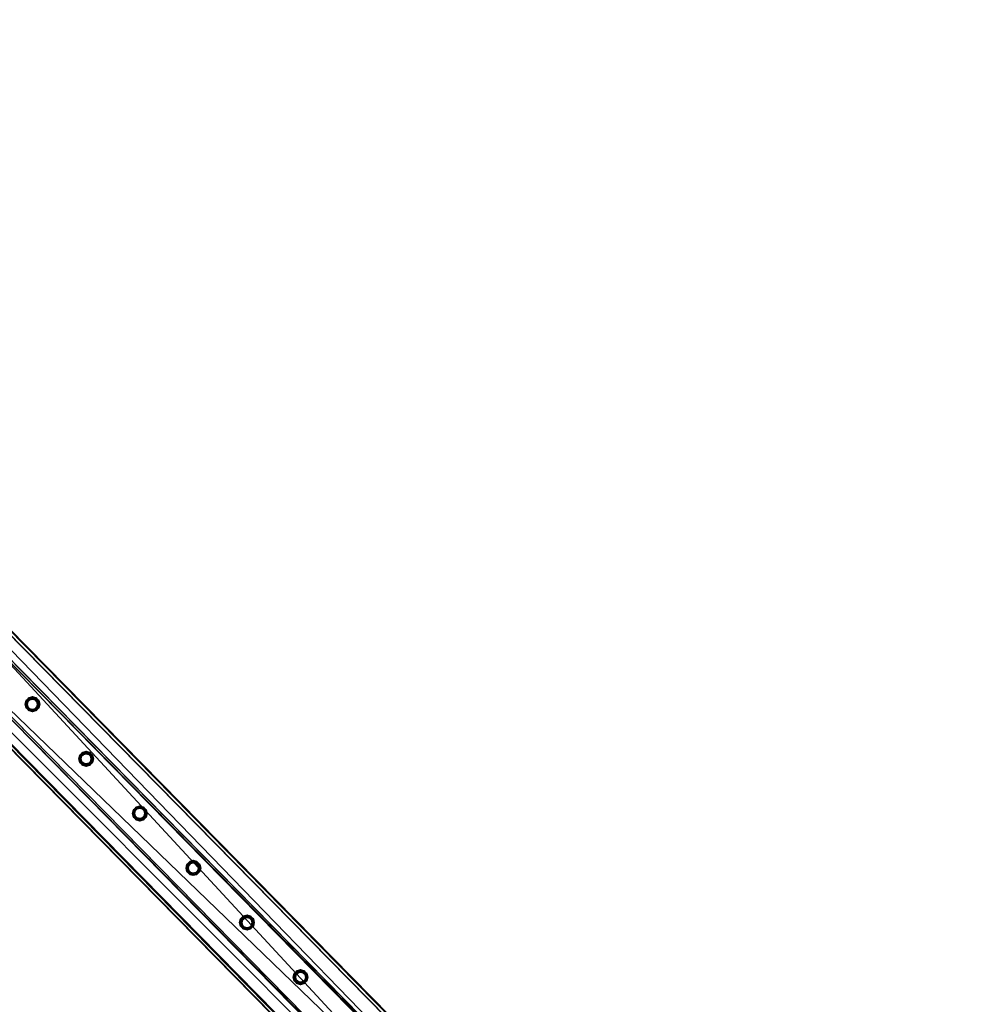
# Model space of a CAD drawing. Header units: millimetres. Extents: x 93711086 to 93775423, y 1247239064 to 1247319365.
# Tile 640 of 656: x 93736945 to 93738346, y 1247286400 to 1247287826. Entities that reach past the tile are written whole.
import ezdxf

# ---------------------------------------------------------------- set-up
doc = ezdxf.new("R2010")
doc.units = ezdxf.units.MM
doc.layers.add('BEAM', color=7, linetype='Continuous')

# ---------------------------------------------------------------- blocks, each defined once
blk = doc.blocks.new('5bbbe152-908d-476c-86af-f8c3bda7d93c')
at = {"color": 0, "transparency": 16777216}
mesh = blk.add_polyface(dxfattribs=at)
corners = [(93746645.6, 1247277057.7, 4971.5), (93746647.3, 1247277056.8, 5031.5), (93746991.8, 1247276710, 5017.4), (93746990.2, 1247276710.8, 4957.4), (93746989.8, 1247276711.2, 4957.5), (93746643.6, 1247277053.3, 5026.5), (93746642.1, 1247277054.2, 4971.5), (93746986.3, 1247276707.7, 4957.5), (93746988.1, 1247276706.5, 5012.5), (93746563.8, 1247276976.8, 4972.5), (93746565.3, 1247276976, 5027.5), (93746910.5, 1247276628.6, 5013.4), (93746908.3, 1247276630.1, 4958.5), (93746561.9, 1247276972.4, 5032.5), (93746560.3, 1247276973.3, 4972.6), (93746904.7, 1247276626.6, 4958.5), (93746907.1, 1247276625, 5018.5), (93746646.9, 1247277057.1, 5031.5), (93746561.3, 1247276973, 5032.6), (93746641.7, 1247277054.6, 4971.6), (93746645.2, 1247277058.1, 4971.5), (93746564.8, 1247276976.6, 5027.5), (93746643.2, 1247277053.7, 5026.5), (93746559.7, 1247276973.9, 4972.6), (93746563.2, 1247276977.4, 4972.6), (93735437.1, 1247288463, 5519.2), (93735351.4, 1247288379, 5520.3), (93735351.9, 1247288378.6, 5520.3), (93735437.5, 1247288462.6, 5519.2), (93735435.8, 1247288463.5, 5459.2), (93735432.2, 1247288460, 5459.3), (93735431.9, 1247288460.4, 5459.3), (93735433.4, 1247288459.5, 5514.3), (93735433.8, 1247288459.2, 5514.3), (93735354.9, 1247288382.6, 5515.3), (93735355.3, 1247288382.1, 5515.3), (93735353.3, 1247288383.4, 5460.3), (93735353.7, 1247288383, 5460.3), (93735349.7, 1247288379.9, 5460.4), (93735350.2, 1247288379.5, 5460.3)]
mesh.append_faces([[corners[k] for k in face] for face in [(19, 0, 7, 19), (21, 5, 11, 21), (23, 9, 15, 23), (0, 29, 28, 0), (30, 6, 22, 30), (34, 33, 21, 34), (36, 35, 10, 36), (10, 24, 36, 10), (38, 37, 23, 38)]], dxfattribs={"vtx0": -1, "vtx1": -1, "vtx2": -1, "vtx3": -1, "color": 0})
mesh.append_faces([[corners[k] for k in face] for face in [(13, 2, 1, 13), (27, 17, 28, 27), (29, 19, 30, 29), (39, 13, 18, 39)]], dxfattribs={"vtx0": -1, "vtx2": -1, "vtx3": -1, "color": 0})
mesh.append_faces([[corners[k] for k in face] for face in [(4, 0, 2, 4), (8, 5, 7, 8), (12, 9, 11, 12), (16, 13, 15, 16), (1, 17, 13, 1), (28, 25, 27, 28), (28, 17, 0, 28), (30, 31, 29, 30), (33, 32, 30, 33), (22, 33, 30, 22), (27, 26, 39, 27), (39, 23, 13, 39), (18, 27, 39, 18)]], dxfattribs={"vtx1": -1, "vtx2": -1, "vtx3": -1, "color": 0})
mesh.append_faces([[corners[k] for k in face] for face in [(0, 1, 2, 0), (2, 3, 4, 2), (5, 6, 7, 5), (9, 10, 11, 9), (13, 14, 15, 13), (17, 18, 13, 17), (13, 16, 2, 13), (19, 20, 0, 19), (0, 4, 7, 0), (7, 6, 19, 7), (21, 22, 5, 21), (5, 8, 11, 5), (11, 10, 21, 11), (23, 24, 9, 23), (9, 12, 15, 9), (15, 14, 23, 15), (25, 26, 27, 25), (27, 18, 17, 27), (17, 1, 0, 17), (0, 20, 29, 0), (29, 20, 19, 29), (32, 31, 30, 32), (30, 19, 6, 30), (6, 5, 22, 6), (34, 32, 33, 34), (33, 22, 21, 33), (21, 35, 34, 21), (36, 34, 35, 36), (35, 21, 10, 35), (10, 9, 24, 10), (24, 37, 36, 24), (38, 36, 37, 38), (37, 24, 23, 37), (23, 39, 38, 23), (26, 38, 39, 26), (23, 14, 13, 23)]], dxfattribs={"vtx2": -1, "vtx3": -1, "color": 0})
blk = doc.blocks.new('58c448a9-4bff-47b0-b0e8-65a68e47db47')
at = {"color": 0, "transparency": 16777216}
mesh = blk.add_polyface(dxfattribs=at)
corners = [(93738173.3, 1247285549.1, 4492.8), (93738216.1, 1247285591.2, 4492.8), (93736818.7, 1247287013.7, 4553.6), (93736775.9, 1247286971.7, 4553.6), (93738215.3, 1247285592, 4452.8), (93736817.9, 1247287014.6, 4513.7), (93738213.1, 1247285589.9, 4452.8), (93736815.7, 1247287012.5, 4513.7), (93738213.9, 1247285589.1, 4489.8), (93736816.5, 1247287011.7, 4550.6), (93738175.4, 1247285551.3, 4489.8), (93736778, 1247286973.8, 4550.6), (93738174.6, 1247285552.1, 4452.8), (93736777.2, 1247286974.6, 4513.7), (93738172.5, 1247285550, 4452.8), (93736775.1, 1247286972.5, 4513.7)]
mesh.append_faces([[corners[k] for k in face] for face in [(0, 2, 3, 0), (1, 5, 2, 1), (4, 7, 5, 4), (6, 9, 7, 6), (8, 11, 9, 8), (10, 13, 11, 10), (12, 15, 13, 12), (14, 3, 15, 14)]], dxfattribs={"vtx0": -1, "color": 0})
mesh.append_faces([[corners[k] for k in face] for face in [(2, 7, 9, 2), (11, 15, 3, 11), (0, 12, 10, 0), (8, 4, 1, 8)]], dxfattribs={"vtx0": -1, "vtx2": -1, "vtx3": -1, "color": 0})
mesh.append_faces([[corners[k] for k in face] for face in [(3, 2, 9, 3), (9, 11, 3, 9), (1, 0, 10, 1), (10, 8, 1, 10)]], dxfattribs={"vtx1": -1, "vtx2": -1, "vtx3": -1, "color": 0})
mesh.append_faces([[corners[k] for k in face] for face in [(0, 1, 2, 0), (1, 4, 5, 1), (4, 6, 7, 4), (6, 8, 9, 6), (8, 10, 11, 8), (10, 12, 13, 10), (12, 14, 15, 12), (14, 0, 3, 14), (2, 5, 7, 2), (11, 13, 15, 11), (0, 14, 12, 0), (8, 6, 4, 8)]], dxfattribs={"vtx2": -1, "vtx3": -1, "color": 0})
blk = doc.blocks.new('911966e5-c723-4199-904c-8bff368a7db4')
at = {"color": 0, "transparency": 16777216}
mesh = blk.add_polyface(dxfattribs=at)
corners = [(93737351.5, 1247286432.1, 4530), (93737347.8, 1247286433.1, 4530), (93737347.8, 1247286433.1, 5430), (93737351.5, 1247286432.1, 5430), (93737345, 1247286435.8, 4530), (93737345, 1247286435.8, 5430), (93737344, 1247286439.5, 4530), (93737344, 1247286439.5, 5430), (93737345, 1247286443.3, 4530), (93737345, 1247286443.3, 5430), (93737347.8, 1247286446, 4530), (93737347.8, 1247286446, 5430), (93737351.5, 1247286447, 4530), (93737351.5, 1247286447, 5430), (93737355.2, 1247286446, 4530), (93737355.2, 1247286446, 5430), (93737357.9, 1247286443.3, 4530), (93737357.9, 1247286443.3, 5430), (93737358.9, 1247286439.5, 4530), (93737358.9, 1247286439.5, 5430), (93737357.9, 1247286435.8, 4530), (93737357.9, 1247286435.8, 5430), (93737355.2, 1247286433.1, 4530), (93737355.2, 1247286433.1, 5430), (93737351.5, 1247286428.9, 4530), (93737356.8, 1247286430.3, 4530), (93737356.8, 1247286430.3, 5430), (93737351.5, 1247286428.9, 5430), (93737360.7, 1247286434.2, 4530), (93737360.7, 1247286434.2, 5430), (93737362.1, 1247286439.5, 4530), (93737362.1, 1247286439.5, 5430), (93737360.7, 1247286444.9, 4530), (93737360.7, 1247286444.9, 5430), (93737356.8, 1247286448.8, 4530), (93737356.8, 1247286448.8, 5430), (93737351.5, 1247286450.2, 4530), (93737351.5, 1247286450.2, 5430), (93737346.2, 1247286448.8, 4530), (93737346.2, 1247286448.8, 5430), (93737342.3, 1247286444.9, 4530), (93737342.3, 1247286444.9, 5430), (93737340.8, 1247286439.5, 4530), (93737340.8, 1247286439.5, 5430), (93737342.3, 1247286434.2, 4530), (93737342.3, 1247286434.2, 5430), (93737346.2, 1247286430.3, 4530), (93737346.2, 1247286430.3, 5430)]
mesh.append_faces([[corners[k] for k in face] for face in [(0, 2, 3, 0), (1, 5, 2, 1), (4, 7, 5, 4), (6, 9, 7, 6), (8, 11, 9, 8), (10, 13, 11, 10), (12, 15, 13, 12), (14, 17, 15, 14), (16, 19, 17, 16), (18, 21, 19, 18), (20, 23, 21, 20), (22, 3, 23, 22), (24, 26, 27, 24), (25, 29, 26, 25), (28, 31, 29, 28), (30, 33, 31, 30), (32, 35, 33, 32), (34, 37, 35, 34), (36, 39, 37, 36), (38, 41, 39, 38), (40, 43, 41, 40), (42, 45, 43, 42), (44, 47, 45, 44), (46, 27, 47, 46)]], dxfattribs={"vtx0": -1, "color": 0})
mesh.append_faces([[corners[k] for k in face] for face in [(27, 29, 3, 27), (17, 29, 33, 17), (45, 27, 3, 45), (13, 33, 37, 13), (41, 45, 5, 41), (9, 37, 41, 9), (30, 25, 18, 30), (34, 30, 18, 34), (1, 25, 46, 1), (38, 34, 14, 38), (6, 46, 42, 6), (42, 38, 10, 42)]], dxfattribs={"vtx0": -1, "vtx1": -1, "vtx2": -1, "vtx3": -1, "color": 0})
mesh.append_faces([[corners[k] for k in face] for face in [(29, 21, 23, 29), (29, 23, 3, 29), (45, 3, 2, 45), (45, 2, 5, 45), (41, 5, 7, 41), (41, 7, 9, 41), (25, 20, 18, 25), (34, 18, 16, 34), (34, 16, 14, 34), (38, 14, 12, 38), (38, 12, 10, 38)]], dxfattribs={"vtx0": -1, "vtx2": -1, "vtx3": -1, "color": 0})
mesh.append_faces([[corners[k] for k in face] for face in [(19, 21, 29, 19), (17, 19, 29, 17), (15, 17, 33, 15), (13, 15, 33, 13), (11, 13, 37, 11), (9, 11, 37, 9), (22, 20, 25, 22), (0, 22, 25, 0), (1, 0, 25, 1), (4, 1, 46, 4), (6, 4, 46, 6), (8, 6, 42, 8), (10, 8, 42, 10)]], dxfattribs={"vtx1": -1, "vtx2": -1, "vtx3": -1, "color": 0})
mesh.append_faces([[corners[k] for k in face] for face in [(0, 1, 2, 0), (1, 4, 5, 1), (4, 6, 7, 4), (6, 8, 9, 6), (8, 10, 11, 8), (10, 12, 13, 10), (12, 14, 15, 12), (14, 16, 17, 14), (16, 18, 19, 16), (18, 20, 21, 18), (20, 22, 23, 20), (22, 0, 3, 22), (24, 25, 26, 24), (25, 28, 29, 25), (28, 30, 31, 28), (30, 32, 33, 30), (32, 34, 35, 32), (34, 36, 37, 34), (36, 38, 39, 36), (38, 40, 41, 38), (40, 42, 43, 40), (42, 44, 45, 42), (44, 46, 47, 44), (46, 24, 27, 46), (29, 31, 33, 29), (33, 35, 37, 33), (37, 39, 41, 37), (41, 43, 45, 41), (45, 47, 27, 45), (27, 26, 29, 27), (25, 24, 46, 25), (46, 44, 42, 46), (42, 40, 38, 42), (38, 36, 34, 38), (34, 32, 30, 34), (30, 28, 25, 30)]], dxfattribs={"vtx2": -1, "vtx3": -1, "color": 0})
blk = doc.blocks.new('137821cd-a119-415f-b0ba-bec21da151d2')
at = {"color": 0, "transparency": 16777216}
mesh = blk.add_polyface(dxfattribs=at)
corners = [(93737273.9, 1247286511.1, 4533.4), (93737270.1, 1247286512.1, 4533.4), (93737270.1, 1247286512.1, 5433.4), (93737273.9, 1247286511.1, 5433.4), (93737267.4, 1247286514.9, 4533.4), (93737267.4, 1247286514.9, 5433.4), (93737266.4, 1247286518.6, 4533.4), (93737266.4, 1247286518.6, 5433.4), (93737267.4, 1247286522.3, 4533.4), (93737267.4, 1247286522.3, 5433.4), (93737270.1, 1247286525, 4533.4), (93737270.1, 1247286525, 5433.4), (93737273.9, 1247286526, 4533.4), (93737273.9, 1247286526, 5433.4), (93737277.6, 1247286525, 4533.4), (93737277.6, 1247286525, 5433.4), (93737280.3, 1247286522.3, 4533.4), (93737280.3, 1247286522.3, 5433.4), (93737281.3, 1247286518.6, 4533.4), (93737281.3, 1247286518.6, 5433.4), (93737280.3, 1247286514.9, 4533.4), (93737280.3, 1247286514.9, 5433.4), (93737277.6, 1247286512.1, 4533.4), (93737277.6, 1247286512.1, 5433.4), (93737273.9, 1247286507.9, 4533.4), (93737279.2, 1247286509.4, 4533.4), (93737279.2, 1247286509.4, 5433.4), (93737273.9, 1247286507.9, 5433.4), (93737283.1, 1247286513.3, 4533.4), (93737283.1, 1247286513.3, 5433.4), (93737284.5, 1247286518.6, 4533.4), (93737284.5, 1247286518.6, 5433.4), (93737283.1, 1247286523.9, 4533.4), (93737283.1, 1247286523.9, 5433.4), (93737279.2, 1247286527.8, 4533.4), (93737279.2, 1247286527.8, 5433.4), (93737273.9, 1247286529.2, 4533.4), (93737273.9, 1247286529.2, 5433.4), (93737268.5, 1247286527.8, 4533.4), (93737268.5, 1247286527.8, 5433.4), (93737264.6, 1247286523.9, 4533.4), (93737264.6, 1247286523.9, 5433.4), (93737263.2, 1247286518.6, 4533.4), (93737263.2, 1247286518.6, 5433.4), (93737264.6, 1247286513.3, 4533.4), (93737264.6, 1247286513.3, 5433.4), (93737268.5, 1247286509.4, 4533.4), (93737268.5, 1247286509.4, 5433.4)]
mesh.append_faces([[corners[k] for k in face] for face in [(0, 2, 3, 0), (1, 5, 2, 1), (4, 7, 5, 4), (6, 9, 7, 6), (8, 11, 9, 8), (10, 13, 11, 10), (12, 15, 13, 12), (14, 17, 15, 14), (16, 19, 17, 16), (18, 21, 19, 18), (20, 23, 21, 20), (22, 3, 23, 22), (24, 26, 27, 24), (25, 29, 26, 25), (28, 31, 29, 28), (30, 33, 31, 30), (32, 35, 33, 32), (34, 37, 35, 34), (36, 39, 37, 36), (38, 41, 39, 38), (40, 43, 41, 40), (42, 45, 43, 42), (44, 47, 45, 44), (46, 27, 47, 46)]], dxfattribs={"vtx0": -1, "color": 0})
mesh.append_faces([[corners[k] for k in face] for face in [(37, 41, 13, 37), (5, 41, 45, 5), (33, 37, 13, 33), (3, 45, 27, 3), (29, 33, 17, 29), (21, 27, 29, 21), (30, 25, 18, 30), (34, 30, 18, 34), (1, 25, 46, 1), (38, 34, 14, 38), (6, 46, 42, 6), (42, 38, 10, 42)]], dxfattribs={"vtx0": -1, "vtx1": -1, "vtx2": -1, "vtx3": -1, "color": 0})
mesh.append_faces([[corners[k] for k in face] for face in [(41, 9, 11, 41), (41, 11, 13, 41), (33, 13, 15, 33), (33, 15, 17, 33), (29, 17, 19, 29), (29, 19, 21, 29), (25, 20, 18, 25), (34, 18, 16, 34), (34, 16, 14, 34), (38, 14, 12, 38), (38, 12, 10, 38)]], dxfattribs={"vtx0": -1, "vtx2": -1, "vtx3": -1, "color": 0})
mesh.append_faces([[corners[k] for k in face] for face in [(7, 9, 41, 7), (5, 7, 41, 5), (2, 5, 45, 2), (3, 2, 45, 3), (23, 3, 27, 23), (21, 23, 27, 21), (22, 20, 25, 22), (0, 22, 25, 0), (1, 0, 25, 1), (4, 1, 46, 4), (6, 4, 46, 6), (8, 6, 42, 8), (10, 8, 42, 10)]], dxfattribs={"vtx1": -1, "vtx2": -1, "vtx3": -1, "color": 0})
mesh.append_faces([[corners[k] for k in face] for face in [(0, 1, 2, 0), (1, 4, 5, 1), (4, 6, 7, 4), (6, 8, 9, 6), (8, 10, 11, 8), (10, 12, 13, 10), (12, 14, 15, 12), (14, 16, 17, 14), (16, 18, 19, 16), (18, 20, 21, 18), (20, 22, 23, 20), (22, 0, 3, 22), (24, 25, 26, 24), (25, 28, 29, 25), (28, 30, 31, 28), (30, 32, 33, 30), (32, 34, 35, 32), (34, 36, 37, 34), (36, 38, 39, 36), (38, 40, 41, 38), (40, 42, 43, 40), (42, 44, 45, 42), (44, 46, 47, 44), (46, 24, 27, 46), (41, 43, 45, 41), (45, 47, 27, 45), (27, 26, 29, 27), (29, 31, 33, 29), (33, 35, 37, 33), (37, 39, 41, 37), (25, 24, 46, 25), (46, 44, 42, 46), (42, 40, 38, 42), (38, 36, 34, 38), (34, 32, 30, 34), (30, 28, 25, 30)]], dxfattribs={"vtx2": -1, "vtx3": -1, "color": 0})
blk = doc.blocks.new('0827ced7-179e-4ec0-9395-6dcec2e5c62b')
at = {"color": 0, "transparency": 16777216}
mesh = blk.add_polyface(dxfattribs=at)
corners = [(93737196.2, 1247286590.2, 4536.8), (93737192.5, 1247286591.2, 4536.8), (93737192.5, 1247286591.2, 5436.8), (93737196.2, 1247286590.2, 5436.8), (93737189.8, 1247286593.9, 4536.8), (93737189.8, 1247286593.9, 5436.8), (93737188.8, 1247286597.6, 4536.8), (93737188.8, 1247286597.6, 5436.8), (93737189.8, 1247286601.3, 4536.8), (93737189.8, 1247286601.3, 5436.8), (93737192.5, 1247286604.1, 4536.8), (93737192.5, 1247286604.1, 5436.8), (93737196.2, 1247286605.1, 4536.8), (93737196.2, 1247286605.1, 5436.8), (93737199.9, 1247286604.1, 4536.8), (93737199.9, 1247286604.1, 5436.8), (93737202.7, 1247286601.3, 4536.8), (93737202.7, 1247286601.3, 5436.8), (93737203.7, 1247286597.6, 4536.8), (93737203.7, 1247286597.6, 5436.8), (93737202.7, 1247286593.9, 4536.8), (93737202.7, 1247286593.9, 5436.8), (93737199.9, 1247286591.2, 4536.8), (93737199.9, 1247286591.2, 5436.8), (93737196.2, 1247286587, 4536.8), (93737201.5, 1247286588.4, 4536.8), (93737201.5, 1247286588.4, 5436.8), (93737196.2, 1247286587, 5436.8), (93737205.4, 1247286592.3, 4536.8), (93737205.4, 1247286592.3, 5436.8), (93737206.9, 1247286597.6, 4536.8), (93737206.9, 1247286597.6, 5436.8), (93737205.4, 1247286602.9, 4536.8), (93737205.4, 1247286602.9, 5436.8), (93737201.5, 1247286606.8, 4536.8), (93737201.5, 1247286606.8, 5436.8), (93737196.2, 1247286608.3, 4536.8), (93737196.2, 1247286608.3, 5436.8), (93737190.9, 1247286606.8, 4536.8), (93737190.9, 1247286606.8, 5436.8), (93737187, 1247286602.9, 4536.8), (93737187, 1247286602.9, 5436.8), (93737185.6, 1247286597.6, 4536.8), (93737185.6, 1247286597.6, 5436.8), (93737187, 1247286592.3, 4536.8), (93737187, 1247286592.3, 5436.8), (93737190.9, 1247286588.4, 4536.8), (93737190.9, 1247286588.4, 5436.8)]
mesh.append_faces([[corners[k] for k in face] for face in [(0, 2, 3, 0), (1, 5, 2, 1), (4, 7, 5, 4), (6, 9, 7, 6), (8, 11, 9, 8), (10, 13, 11, 10), (12, 15, 13, 12), (14, 17, 15, 14), (16, 19, 17, 16), (18, 21, 19, 18), (20, 23, 21, 20), (22, 3, 23, 22), (24, 26, 27, 24), (25, 29, 26, 25), (28, 31, 29, 28), (30, 33, 31, 30), (32, 35, 33, 32), (34, 37, 35, 34), (36, 39, 37, 36), (38, 41, 39, 38), (40, 43, 41, 40), (42, 45, 43, 42), (44, 47, 45, 44), (46, 27, 47, 46)]], dxfattribs={"vtx0": -1, "color": 0})
mesh.append_faces([[corners[k] for k in face] for face in [(27, 29, 3, 27), (17, 29, 33, 17), (45, 27, 3, 45), (13, 33, 37, 13), (41, 45, 5, 41), (9, 37, 41, 9), (24, 44, 0, 24), (8, 44, 40, 8), (28, 24, 0, 28), (12, 40, 36, 12), (32, 28, 20, 32), (16, 36, 32, 16)]], dxfattribs={"vtx0": -1, "vtx1": -1, "vtx2": -1, "vtx3": -1, "color": 0})
mesh.append_faces([[corners[k] for k in face] for face in [(29, 21, 23, 29), (29, 23, 3, 29), (45, 3, 2, 45), (45, 2, 5, 45), (41, 5, 7, 41), (41, 7, 9, 41), (44, 4, 1, 44), (44, 1, 0, 44), (28, 0, 22, 28), (28, 22, 20, 28), (32, 20, 18, 32), (32, 18, 16, 32)]], dxfattribs={"vtx0": -1, "vtx2": -1, "vtx3": -1, "color": 0})
mesh.append_faces([[corners[k] for k in face] for face in [(19, 21, 29, 19), (17, 19, 29, 17), (15, 17, 33, 15), (13, 15, 33, 13), (11, 13, 37, 11), (9, 11, 37, 9), (6, 4, 44, 6), (8, 6, 44, 8), (10, 8, 40, 10), (12, 10, 40, 12), (14, 12, 36, 14), (16, 14, 36, 16)]], dxfattribs={"vtx1": -1, "vtx2": -1, "vtx3": -1, "color": 0})
mesh.append_faces([[corners[k] for k in face] for face in [(0, 1, 2, 0), (1, 4, 5, 1), (4, 6, 7, 4), (6, 8, 9, 6), (8, 10, 11, 8), (10, 12, 13, 10), (12, 14, 15, 12), (14, 16, 17, 14), (16, 18, 19, 16), (18, 20, 21, 18), (20, 22, 23, 20), (22, 0, 3, 22), (24, 25, 26, 24), (25, 28, 29, 25), (28, 30, 31, 28), (30, 32, 33, 30), (32, 34, 35, 32), (34, 36, 37, 34), (36, 38, 39, 36), (38, 40, 41, 38), (40, 42, 43, 40), (42, 44, 45, 42), (44, 46, 47, 44), (46, 24, 27, 46), (29, 31, 33, 29), (33, 35, 37, 33), (37, 39, 41, 37), (41, 43, 45, 41), (45, 47, 27, 45), (27, 26, 29, 27), (44, 42, 40, 44), (40, 38, 36, 40), (36, 34, 32, 36), (32, 30, 28, 32), (28, 25, 24, 28), (24, 46, 44, 24)]], dxfattribs={"vtx2": -1, "vtx3": -1, "color": 0})
blk = doc.blocks.new('ee224c3e-a2ac-445f-bf6d-b6b80ee4a504')
at = {"color": 0, "transparency": 16777216}
mesh = blk.add_polyface(dxfattribs=at)
corners = [(93737118.6, 1247286669.2, 4540.2), (93737114.9, 1247286670.2, 4540.2), (93737114.9, 1247286670.2, 5440.2), (93737118.6, 1247286669.2, 5440.2), (93737112.1, 1247286672.9, 4540.2), (93737112.1, 1247286672.9, 5440.2), (93737111.1, 1247286676.6, 4540.2), (93737111.1, 1247286676.6, 5440.2), (93737112.1, 1247286680.4, 4540.2), (93737112.1, 1247286680.4, 5440.2), (93737114.9, 1247286683.1, 4540.2), (93737114.9, 1247286683.1, 5440.2), (93737118.6, 1247286684.1, 4540.2), (93737118.6, 1247286684.1, 5440.2), (93737122.3, 1247286683.1, 4540.2), (93737122.3, 1247286683.1, 5440.2), (93737125, 1247286680.4, 4540.2), (93737125, 1247286680.4, 5440.2), (93737126, 1247286676.6, 4540.2), (93737126, 1247286676.6, 5440.2), (93737125, 1247286672.9, 4540.2), (93737125, 1247286672.9, 5440.2), (93737122.3, 1247286670.2, 4540.2), (93737122.3, 1247286670.2, 5440.2), (93737118.6, 1247286666, 4540.2), (93737123.9, 1247286667.4, 4540.2), (93737123.9, 1247286667.4, 5440.2), (93737118.6, 1247286666, 5440.2), (93737127.8, 1247286671.3, 4540.2), (93737127.8, 1247286671.3, 5440.2), (93737129.2, 1247286676.6, 4540.2), (93737129.2, 1247286676.6, 5440.2), (93737127.8, 1247286682, 4540.2), (93737127.8, 1247286682, 5440.2), (93737123.9, 1247286685.9, 4540.2), (93737123.9, 1247286685.9, 5440.2), (93737118.6, 1247286687.3, 4540.2), (93737118.6, 1247286687.3, 5440.2), (93737113.3, 1247286685.9, 4540.2), (93737113.3, 1247286685.9, 5440.2), (93737109.4, 1247286682, 4540.2), (93737109.4, 1247286682, 5440.2), (93737107.9, 1247286676.6, 4540.2), (93737107.9, 1247286676.6, 5440.2), (93737109.4, 1247286671.3, 4540.2), (93737109.4, 1247286671.3, 5440.2), (93737113.3, 1247286667.4, 4540.2), (93737113.3, 1247286667.4, 5440.2)]
mesh.append_faces([[corners[k] for k in face] for face in [(0, 2, 3, 0), (1, 5, 2, 1), (4, 7, 5, 4), (6, 9, 7, 6), (8, 11, 9, 8), (10, 13, 11, 10), (12, 15, 13, 12), (14, 17, 15, 14), (16, 19, 17, 16), (18, 21, 19, 18), (20, 23, 21, 20), (22, 3, 23, 22), (24, 26, 27, 24), (25, 29, 26, 25), (28, 31, 29, 28), (30, 33, 31, 30), (32, 35, 33, 32), (34, 37, 35, 34), (36, 39, 37, 36), (38, 41, 39, 38), (40, 43, 41, 40), (42, 45, 43, 42), (44, 47, 45, 44), (46, 27, 47, 46)]], dxfattribs={"vtx0": -1, "color": 0})
mesh.append_faces([[corners[k] for k in face] for face in [(27, 29, 3, 27), (17, 29, 33, 17), (45, 27, 3, 45), (13, 33, 37, 13), (41, 45, 5, 41), (9, 37, 41, 9), (30, 25, 18, 30), (34, 30, 18, 34), (1, 25, 46, 1), (38, 34, 14, 38), (6, 46, 42, 6), (42, 38, 10, 42)]], dxfattribs={"vtx0": -1, "vtx1": -1, "vtx2": -1, "vtx3": -1, "color": 0})
mesh.append_faces([[corners[k] for k in face] for face in [(29, 21, 23, 29), (29, 23, 3, 29), (45, 3, 2, 45), (45, 2, 5, 45), (41, 5, 7, 41), (41, 7, 9, 41), (25, 20, 18, 25), (34, 18, 16, 34), (34, 16, 14, 34), (38, 14, 12, 38), (38, 12, 10, 38)]], dxfattribs={"vtx0": -1, "vtx2": -1, "vtx3": -1, "color": 0})
mesh.append_faces([[corners[k] for k in face] for face in [(19, 21, 29, 19), (17, 19, 29, 17), (15, 17, 33, 15), (13, 15, 33, 13), (11, 13, 37, 11), (9, 11, 37, 9), (22, 20, 25, 22), (0, 22, 25, 0), (1, 0, 25, 1), (4, 1, 46, 4), (6, 4, 46, 6), (8, 6, 42, 8), (10, 8, 42, 10)]], dxfattribs={"vtx1": -1, "vtx2": -1, "vtx3": -1, "color": 0})
mesh.append_faces([[corners[k] for k in face] for face in [(0, 1, 2, 0), (1, 4, 5, 1), (4, 6, 7, 4), (6, 8, 9, 6), (8, 10, 11, 8), (10, 12, 13, 10), (12, 14, 15, 12), (14, 16, 17, 14), (16, 18, 19, 16), (18, 20, 21, 18), (20, 22, 23, 20), (22, 0, 3, 22), (24, 25, 26, 24), (25, 28, 29, 25), (28, 30, 31, 28), (30, 32, 33, 30), (32, 34, 35, 32), (34, 36, 37, 34), (36, 38, 39, 36), (38, 40, 41, 38), (40, 42, 43, 40), (42, 44, 45, 42), (44, 46, 47, 44), (46, 24, 27, 46), (29, 31, 33, 29), (33, 35, 37, 33), (37, 39, 41, 37), (41, 43, 45, 41), (45, 47, 27, 45), (27, 26, 29, 27), (25, 24, 46, 25), (46, 44, 42, 46), (42, 40, 38, 42), (38, 36, 34, 38), (34, 32, 30, 34), (30, 28, 25, 30)]], dxfattribs={"vtx2": -1, "vtx3": -1, "color": 0})
blk = doc.blocks.new('fb86ea6f-41f7-4cb1-9f43-9976ef99ca30')
at = {"color": 0, "transparency": 16777216}
mesh = blk.add_polyface(dxfattribs=at)
corners = [(93737040.9, 1247286748.2, 4543.5), (93737037.2, 1247286749.2, 4543.5), (93737037.2, 1247286749.2, 5443.5), (93737040.9, 1247286748.2, 5443.5), (93737034.5, 1247286751.9, 4543.5), (93737034.5, 1247286751.9, 5443.5), (93737033.5, 1247286755.6, 4543.5), (93737033.5, 1247286755.6, 5443.5), (93737034.5, 1247286759.4, 4543.5), (93737034.5, 1247286759.4, 5443.5), (93737037.2, 1247286762.1, 4543.5), (93737037.2, 1247286762.1, 5443.5), (93737040.9, 1247286763.1, 4543.5), (93737040.9, 1247286763.1, 5443.5), (93737044.7, 1247286762.1, 4543.5), (93737044.7, 1247286762.1, 5443.5), (93737047.4, 1247286759.4, 4543.5), (93737047.4, 1247286759.4, 5443.5), (93737048.4, 1247286755.6, 4543.5), (93737048.4, 1247286755.6, 5443.5), (93737047.4, 1247286751.9, 4543.5), (93737047.4, 1247286751.9, 5443.5), (93737044.7, 1247286749.2, 4543.5), (93737044.7, 1247286749.2, 5443.5), (93737040.9, 1247286745, 4543.5), (93737046.3, 1247286746.4, 4543.5), (93737046.3, 1247286746.4, 5443.5), (93737040.9, 1247286745, 5443.5), (93737050.2, 1247286750.3, 4543.5), (93737050.2, 1247286750.3, 5443.5), (93737051.6, 1247286755.6, 4543.5), (93737051.6, 1247286755.6, 5443.5), (93737050.2, 1247286761, 4543.5), (93737050.2, 1247286761, 5443.5), (93737046.3, 1247286764.9, 4543.5), (93737046.3, 1247286764.9, 5443.5), (93737040.9, 1247286766.3, 4543.5), (93737040.9, 1247286766.3, 5443.5), (93737035.6, 1247286764.9, 4543.5), (93737035.6, 1247286764.9, 5443.5), (93737031.7, 1247286761, 4543.5), (93737031.7, 1247286761, 5443.5), (93737030.3, 1247286755.6, 4543.5), (93737030.3, 1247286755.6, 5443.5), (93737031.7, 1247286750.3, 4543.5), (93737031.7, 1247286750.3, 5443.5), (93737035.6, 1247286746.4, 4543.5), (93737035.6, 1247286746.4, 5443.5)]
mesh.append_faces([[corners[k] for k in face] for face in [(0, 2, 3, 0), (1, 5, 2, 1), (4, 7, 5, 4), (6, 9, 7, 6), (8, 11, 9, 8), (10, 13, 11, 10), (12, 15, 13, 12), (14, 17, 15, 14), (16, 19, 17, 16), (18, 21, 19, 18), (20, 23, 21, 20), (22, 3, 23, 22), (24, 26, 27, 24), (25, 29, 26, 25), (28, 31, 29, 28), (30, 33, 31, 30), (32, 35, 33, 32), (34, 37, 35, 34), (36, 39, 37, 36), (38, 41, 39, 38), (40, 43, 41, 40), (42, 45, 43, 42), (44, 47, 45, 44), (46, 27, 47, 46)]], dxfattribs={"vtx0": -1, "color": 0})
mesh.append_faces([[corners[k] for k in face] for face in [(27, 29, 3, 27), (17, 29, 33, 17), (45, 27, 3, 45), (13, 33, 37, 13), (41, 45, 5, 41), (9, 37, 41, 9), (30, 25, 18, 30), (34, 30, 18, 34), (1, 25, 46, 1), (38, 34, 14, 38), (6, 46, 42, 6), (42, 38, 10, 42)]], dxfattribs={"vtx0": -1, "vtx1": -1, "vtx2": -1, "vtx3": -1, "color": 0})
mesh.append_faces([[corners[k] for k in face] for face in [(29, 21, 23, 29), (29, 23, 3, 29), (45, 3, 2, 45), (45, 2, 5, 45), (41, 5, 7, 41), (41, 7, 9, 41), (25, 20, 18, 25), (34, 18, 16, 34), (34, 16, 14, 34), (38, 14, 12, 38), (38, 12, 10, 38)]], dxfattribs={"vtx0": -1, "vtx2": -1, "vtx3": -1, "color": 0})
mesh.append_faces([[corners[k] for k in face] for face in [(19, 21, 29, 19), (17, 19, 29, 17), (15, 17, 33, 15), (13, 15, 33, 13), (11, 13, 37, 11), (9, 11, 37, 9), (22, 20, 25, 22), (0, 22, 25, 0), (1, 0, 25, 1), (4, 1, 46, 4), (6, 4, 46, 6), (8, 6, 42, 8), (10, 8, 42, 10)]], dxfattribs={"vtx1": -1, "vtx2": -1, "vtx3": -1, "color": 0})
mesh.append_faces([[corners[k] for k in face] for face in [(0, 1, 2, 0), (1, 4, 5, 1), (4, 6, 7, 4), (6, 8, 9, 6), (8, 10, 11, 8), (10, 12, 13, 10), (12, 14, 15, 12), (14, 16, 17, 14), (16, 18, 19, 16), (18, 20, 21, 18), (20, 22, 23, 20), (22, 0, 3, 22), (24, 25, 26, 24), (25, 28, 29, 25), (28, 30, 31, 28), (30, 32, 33, 30), (32, 34, 35, 32), (34, 36, 37, 34), (36, 38, 39, 36), (38, 40, 41, 38), (40, 42, 43, 40), (42, 44, 45, 42), (44, 46, 47, 44), (46, 24, 27, 46), (29, 31, 33, 29), (33, 35, 37, 33), (37, 39, 41, 37), (41, 43, 45, 41), (45, 47, 27, 45), (27, 26, 29, 27), (25, 24, 46, 25), (46, 44, 42, 46), (42, 40, 38, 42), (38, 36, 34, 38), (34, 32, 30, 34), (30, 28, 25, 30)]], dxfattribs={"vtx2": -1, "vtx3": -1, "color": 0})
blk = doc.blocks.new('7c0b9b9b-1765-4e64-aa04-1f0ec6d49c5f')
at = {"color": 0, "transparency": 16777216}
mesh = blk.add_polyface(dxfattribs=at)
corners = [(93736963.3, 1247286827.2, 4546.9), (93736959.6, 1247286828.2, 4546.9), (93736959.6, 1247286828.2, 5446.9), (93736963.3, 1247286827.2, 5446.9), (93736956.8, 1247286830.9, 4546.9), (93736956.8, 1247286830.9, 5446.9), (93736955.8, 1247286834.7, 4546.9), (93736955.8, 1247286834.7, 5446.9), (93736956.8, 1247286838.4, 4546.9), (93736956.8, 1247286838.4, 5446.9), (93736959.6, 1247286841.1, 4546.9), (93736959.6, 1247286841.1, 5446.9), (93736963.3, 1247286842.1, 4546.9), (93736963.3, 1247286842.1, 5446.9), (93736967, 1247286841.1, 4546.9), (93736967, 1247286841.1, 5446.9), (93736969.7, 1247286838.4, 4546.9), (93736969.7, 1247286838.4, 5446.9), (93736970.7, 1247286834.7, 4546.9), (93736970.7, 1247286834.7, 5446.9), (93736969.7, 1247286830.9, 4546.9), (93736969.7, 1247286830.9, 5446.9), (93736967, 1247286828.2, 4546.9), (93736967, 1247286828.2, 5446.9), (93736963.3, 1247286824, 4546.9), (93736968.6, 1247286825.4, 4546.9), (93736968.6, 1247286825.4, 5446.9), (93736963.3, 1247286824, 5446.9), (93736972.5, 1247286829.3, 4546.9), (93736972.5, 1247286829.3, 5446.9), (93736973.9, 1247286834.7, 4546.9), (93736973.9, 1247286834.7, 5446.9), (93736972.5, 1247286840, 4546.9), (93736972.5, 1247286840, 5446.9), (93736968.6, 1247286843.9, 4546.9), (93736968.6, 1247286843.9, 5446.9), (93736963.3, 1247286845.3, 4546.9), (93736963.3, 1247286845.3, 5446.9), (93736958, 1247286843.9, 4546.9), (93736958, 1247286843.9, 5446.9), (93736954.1, 1247286840, 4546.9), (93736954.1, 1247286840, 5446.9), (93736952.6, 1247286834.7, 4546.9), (93736952.6, 1247286834.7, 5446.9), (93736954.1, 1247286829.3, 4546.9), (93736954.1, 1247286829.3, 5446.9), (93736958, 1247286825.4, 4546.9), (93736958, 1247286825.4, 5446.9)]
mesh.append_faces([[corners[k] for k in face] for face in [(0, 2, 3, 0), (1, 5, 2, 1), (4, 7, 5, 4), (6, 9, 7, 6), (8, 11, 9, 8), (10, 13, 11, 10), (12, 15, 13, 12), (14, 17, 15, 14), (16, 19, 17, 16), (18, 21, 19, 18), (20, 23, 21, 20), (22, 3, 23, 22), (24, 26, 27, 24), (25, 29, 26, 25), (28, 31, 29, 28), (30, 33, 31, 30), (32, 35, 33, 32), (34, 37, 35, 34), (36, 39, 37, 36), (38, 41, 39, 38), (40, 43, 41, 40), (42, 45, 43, 42), (44, 47, 45, 44), (46, 27, 47, 46)]], dxfattribs={"vtx0": -1, "color": 0})
mesh.append_faces([[corners[k] for k in face] for face in [(27, 29, 3, 27), (17, 29, 33, 17), (45, 27, 3, 45), (13, 33, 37, 13), (41, 45, 5, 41), (9, 37, 41, 9), (30, 25, 18, 30), (34, 30, 18, 34), (1, 25, 46, 1), (38, 34, 14, 38), (6, 46, 42, 6), (42, 38, 10, 42)]], dxfattribs={"vtx0": -1, "vtx1": -1, "vtx2": -1, "vtx3": -1, "color": 0})
mesh.append_faces([[corners[k] for k in face] for face in [(29, 21, 23, 29), (29, 23, 3, 29), (45, 3, 2, 45), (45, 2, 5, 45), (41, 5, 7, 41), (41, 7, 9, 41), (25, 20, 18, 25), (34, 18, 16, 34), (34, 16, 14, 34), (38, 14, 12, 38), (38, 12, 10, 38)]], dxfattribs={"vtx0": -1, "vtx2": -1, "vtx3": -1, "color": 0})
mesh.append_faces([[corners[k] for k in face] for face in [(19, 21, 29, 19), (17, 19, 29, 17), (15, 17, 33, 15), (13, 15, 33, 13), (11, 13, 37, 11), (9, 11, 37, 9), (22, 20, 25, 22), (0, 22, 25, 0), (1, 0, 25, 1), (4, 1, 46, 4), (6, 4, 46, 6), (8, 6, 42, 8), (10, 8, 42, 10)]], dxfattribs={"vtx1": -1, "vtx2": -1, "vtx3": -1, "color": 0})
mesh.append_faces([[corners[k] for k in face] for face in [(0, 1, 2, 0), (1, 4, 5, 1), (4, 6, 7, 4), (6, 8, 9, 6), (8, 10, 11, 8), (10, 12, 13, 10), (12, 14, 15, 12), (14, 16, 17, 14), (16, 18, 19, 16), (18, 20, 21, 18), (20, 22, 23, 20), (22, 0, 3, 22), (24, 25, 26, 24), (25, 28, 29, 25), (28, 30, 31, 28), (30, 32, 33, 30), (32, 34, 35, 32), (34, 36, 37, 34), (36, 38, 39, 36), (38, 40, 41, 38), (40, 42, 43, 40), (42, 44, 45, 42), (44, 46, 47, 44), (46, 24, 27, 46), (29, 31, 33, 29), (33, 35, 37, 33), (37, 39, 41, 37), (41, 43, 45, 41), (45, 47, 27, 45), (27, 26, 29, 27), (25, 24, 46, 25), (46, 44, 42, 46), (42, 40, 38, 42), (38, 36, 34, 38), (34, 32, 30, 34), (30, 28, 25, 30)]], dxfattribs={"vtx2": -1, "vtx3": -1, "color": 0})

msp = doc.modelspace()

# ---------------------------------------------------------------- block references
at = {"layer": 'BEAM', "color": 156, "true_color": 0x1e4383, "transparency": 33554687}
msp.add_blockref('5bbbe152-908d-476c-86af-f8c3bda7d93c', (0, 0), dxfattribs=at)
at = {"layer": 'BEAM', "color": 77, "true_color": 0x5b9723, "transparency": 33554687}
for name in ['58c448a9-4bff-47b0-b0e8-65a68e47db47', '7c0b9b9b-1765-4e64-aa04-1f0ec6d49c5f', 'fb86ea6f-41f7-4cb1-9f43-9976ef99ca30', 'ee224c3e-a2ac-445f-bf6d-b6b80ee4a504', '0827ced7-179e-4ec0-9395-6dcec2e5c62b', '137821cd-a119-415f-b0ba-bec21da151d2', '911966e5-c723-4199-904c-8bff368a7db4']:
    msp.add_blockref(name, (0, 0), dxfattribs=at)

doc.saveas('drawing.dxf')
